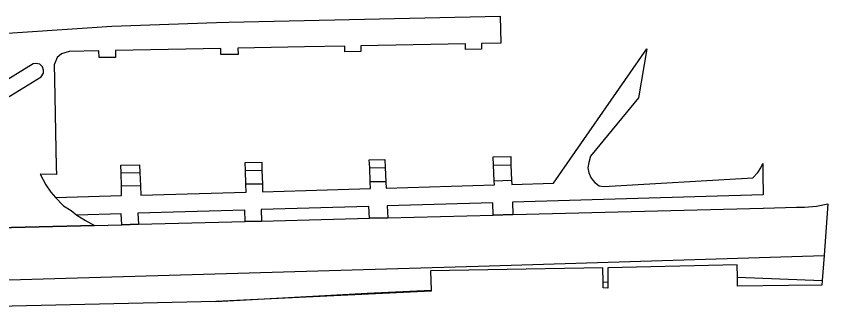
# Model space of a CAD drawing. Extents: x -263587 to -261993, y -1238795 to -1236748.
# Drawn here: x -262641 to -262523.4, y -1238361.2 to -1238319 of the extents above; entities that cross this region are included whole.
import ezdxf

# ---------------------------------------------------------------- set-up
doc = ezdxf.new("R2010")
doc.units = 0
doc.layers.add('Vrstva 1', color=7, linetype='Continuous')

msp = doc.modelspace()

# ---------------------------------------------------------------- linework, layer by layer
at = {"layer": 'Vrstva 1'}
for p, q in [((-262610.15, -1238319.86), (-262570.87, -1238319)), ((-262570.87, -1238319), (-262570.74, -1238322.89)), ((-262629.94, -1238320.63), (-262627.12, -1238320.45)), ((-262627.12, -1238320.45), (-262611.95, -1238319.9)), ((-262611.95, -1238319.9), (-262610.15, -1238319.86)), ((-262651.42, -1238322.03), (-262629.94, -1238320.63)), ((-262570.74, -1238322.89), (-262573.57, -1238322.95)), ((-262573.57, -1238322.95), (-262573.55, -1238323.78)), ((-262633.26, -1238324.08), (-262634.4, -1238324.45)), ((-262628.96, -1238324), (-262633.26, -1238324.08)), ((-262628.93, -1238324.97), (-262628.96, -1238324)), ((-262611.31, -1238323.67), (-262626.58, -1238323.95)), ((-262626.58, -1238323.95), (-262626.55, -1238324.96)), ((-262611.29, -1238324.52), (-262611.31, -1238323.67)), ((-262599.2, -1238323.43), (-262608.85, -1238323.62)), ((-262608.85, -1238323.62), (-262608.82, -1238324.52)), ((-262593.37, -1238323.32), (-262599.2, -1238323.43)), ((-262593.35, -1238324.14), (-262593.37, -1238323.32)), ((-262591.03, -1238324.1), (-262593.35, -1238324.14)), ((-262575.88, -1238322.99), (-262591.05, -1238323.28)), ((-262591.05, -1238323.28), (-262591.03, -1238324.1)), ((-262575.86, -1238323.83), (-262575.88, -1238322.99)), ((-262573.55, -1238323.78), (-262575.86, -1238323.83)), ((-262563.1, -1238343.13), (-262549.59, -1238323.73)), ((-262549.59, -1238323.73), (-262550.81, -1238330.79)), ((-262635, -1238324.98), (-262635.47, -1238326.02)), ((-262634.4, -1238324.45), (-262635, -1238324.98)), ((-262626.55, -1238324.96), (-262628.93, -1238324.97)), ((-262608.82, -1238324.52), (-262611.29, -1238324.52)), ((-262638.5, -1238325.9), (-262667.52, -1238343.48)), ((-262638.11, -1238325.82), (-262638.5, -1238325.9)), ((-262637.54, -1238325.92), (-262638.11, -1238325.82)), ((-262637.13, -1238326.33), (-262637.54, -1238325.92)), ((-262636.98, -1238326.82), (-262637.13, -1238326.33)), ((-262635.47, -1238326.02), (-262635.4, -1238328.11)), ((-262637.33, -1238327.77), (-262636.98, -1238327.23)), ((-262636.98, -1238327.23), (-262636.98, -1238326.82)), ((-262646.33, -1238333.24), (-262637.33, -1238327.77)), ((-262635.4, -1238328.11), (-262635.17, -1238340.77)), ((-262550.81, -1238330.79), (-262557.76, -1238339.26)), ((-262571.85, -1238339.34), (-262569.31, -1238339.28)), ((-262571.79, -1238340.53), (-262571.85, -1238339.34)), ((-262569.31, -1238339.28), (-262569.28, -1238340.48)), ((-262557.76, -1238339.26), (-262558.01, -1238340.14)), ((-262625.81, -1238340.56), (-262623.08, -1238340.5)), ((-262625.77, -1238341.67), (-262625.81, -1238340.56)), ((-262623.08, -1238340.5), (-262623.03, -1238341.62)), ((-262607.79, -1238340.15), (-262605.39, -1238340.1)), ((-262607.75, -1238341.29), (-262607.79, -1238340.15)), ((-262605.39, -1238340.1), (-262605.35, -1238341.24)), ((-262589.81, -1238339.75), (-262587.56, -1238339.7)), ((-262589.75, -1238340.9), (-262589.81, -1238339.75)), ((-262587.56, -1238339.7), (-262587.49, -1238340.86)), ((-262571.79, -1238340.53), (-262569.28, -1238340.48)), ((-262571.7, -1238342.8), (-262571.79, -1238340.53)), ((-262569.28, -1238340.48), (-262569.21, -1238342.72)), ((-262558.01, -1238340.14), (-262558.15, -1238340.92)), ((-262533.11, -1238340.91), (-262532.82, -1238340.28)), ((-262532.82, -1238340.28), (-262532.8, -1238341.78)), ((-262635.17, -1238340.77), (-262635.14, -1238341.87)), ((-262625.77, -1238341.67), (-262623.03, -1238341.62)), ((-262625.72, -1238343.59), (-262625.77, -1238341.67)), ((-262623.03, -1238341.62), (-262622.95, -1238343.55)), ((-262607.75, -1238341.29), (-262605.35, -1238341.24)), ((-262607.69, -1238343.31), (-262607.75, -1238341.29)), ((-262605.35, -1238341.24), (-262605.29, -1238343.28)), ((-262589.75, -1238340.9), (-262587.49, -1238340.86)), ((-262589.68, -1238342.94), (-262589.75, -1238340.9)), ((-262587.49, -1238340.86), (-262587.41, -1238342.94)), ((-262558.15, -1238340.92), (-262557.99, -1238341.65)), ((-262557.99, -1238341.65), (-262557.66, -1238342.43)), ((-262534.23, -1238342.39), (-262533.51, -1238341.61)), ((-262533.51, -1238341.61), (-262533.11, -1238340.91)), ((-262635.14, -1238341.87), (-262637.46, -1238341.86)), ((-262637.46, -1238341.86), (-262636.68, -1238343.37)), ((-262589.64, -1238343.92), (-262589.68, -1238342.94)), ((-262587.41, -1238342.94), (-262589.68, -1238342.94)), ((-262587.41, -1238342.94), (-262587.37, -1238343.85)), ((-262571.7, -1238342.8), (-262569.21, -1238342.72)), ((-262571.68, -1238343.39), (-262571.7, -1238342.8)), ((-262569.21, -1238342.72), (-262569.18, -1238343.32)), ((-262557.66, -1238342.43), (-262557.16, -1238343.02)), ((-262555.85, -1238343.62), (-262534.23, -1238342.39)), ((-262532.8, -1238341.78), (-262532.75, -1238344.84)), ((-262636.68, -1238343.37), (-262635.92, -1238344.45)), ((-262622.95, -1238343.55), (-262625.72, -1238343.59)), ((-262625.68, -1238344.94), (-262625.72, -1238343.59)), ((-262622.95, -1238343.55), (-262622.9, -1238344.86)), ((-262605.29, -1238343.28), (-262607.69, -1238343.31)), ((-262607.66, -1238344.44), (-262607.69, -1238343.31)), ((-262605.29, -1238343.28), (-262605.27, -1238344.38)), ((-262598.99, -1238344.2), (-262589.64, -1238343.92)), ((-262587.37, -1238343.85), (-262571.68, -1238343.39)), ((-262569.18, -1238343.32), (-262563.1, -1238343.13)), ((-262557.16, -1238343.02), (-262556.51, -1238343.54)), ((-262556.51, -1238343.54), (-262555.85, -1238343.62)), ((-262635.92, -1238344.45), (-262635.28, -1238345.21)), ((-262635.28, -1238345.21), (-262625.68, -1238344.94)), ((-262635.28, -1238345.21), (-262634.08, -1238346.4)), ((-262622.9, -1238344.86), (-262607.66, -1238344.44)), ((-262605.27, -1238344.38), (-262598.99, -1238344.2)), ((-262532.75, -1238344.84), (-262569.06, -1238345.9)), ((-262634.08, -1238346.4), (-262632.99, -1238347.11)), ((-262571.91, -1238345.99), (-262587.2, -1238346.43)), ((-262587.2, -1238346.43), (-262587.12, -1238348.15)), ((-262571.88, -1238347.76), (-262571.91, -1238345.99)), ((-262569.06, -1238345.9), (-262569.02, -1238347.69)), ((-262525.01, -1238346.49), (-262523.39, -1238346.14)), ((-262523.39, -1238346.14), (-262523.92, -1238353.62)), ((-262632.99, -1238347.11), (-262632.17, -1238347.75)), ((-262625.76, -1238347.56), (-262632.17, -1238347.75)), ((-262625.66, -1238349.15), (-262625.76, -1238347.56)), ((-262607.82, -1238347.04), (-262623.32, -1238347.49)), ((-262623.32, -1238347.49), (-262623.24, -1238349.09)), ((-262607.78, -1238348.69), (-262607.82, -1238347.04)), ((-262589.86, -1238346.51), (-262605.45, -1238346.97)), ((-262605.45, -1238346.97), (-262605.4, -1238348.63)), ((-262589.78, -1238348.22), (-262589.86, -1238346.51)), ((-262569.02, -1238347.69), (-262532.73, -1238346.75)), ((-262532.73, -1238346.75), (-262532.71, -1238346.75)), ((-262532.71, -1238346.75), (-262527.93, -1238346.63)), ((-262527.93, -1238346.63), (-262526.75, -1238346.6)), ((-262526.75, -1238346.6), (-262525.01, -1238346.49)), ((-262632.17, -1238347.75), (-262630.9, -1238348.52)), ((-262630.9, -1238348.52), (-262629.63, -1238349.26)), ((-262623.24, -1238349.09), (-262607.78, -1238348.69)), ((-262605.4, -1238348.63), (-262607.78, -1238348.69)), ((-262607.78, -1238348.69), (-262605.4, -1238348.63)), ((-262605.4, -1238348.63), (-262589.78, -1238348.22)), ((-262587.12, -1238348.15), (-262589.78, -1238348.22)), ((-262589.78, -1238348.22), (-262587.12, -1238348.15)), ((-262587.12, -1238348.15), (-262571.88, -1238347.76)), ((-262569.02, -1238347.69), (-262571.88, -1238347.76)), ((-262571.88, -1238347.76), (-262569.02, -1238347.69)), ((-262629.63, -1238349.26), (-262651.21, -1238349.82)), ((-262651.21, -1238349.82), (-262629.63, -1238349.26)), ((-262629.63, -1238349.26), (-262625.66, -1238349.15)), ((-262623.24, -1238349.09), (-262625.66, -1238349.15)), ((-262625.66, -1238349.15), (-262623.24, -1238349.09)), ((-262572.39, -1238355.1), (-262523.92, -1238353.62)), ((-262523.92, -1238353.62), (-262524.19, -1238357.21)), ((-262650.98, -1238357.37), (-262572.39, -1238355.1)), ((-262555.99, -1238355.39), (-262580.92, -1238355.8)), ((-262580.92, -1238355.8), (-262580.86, -1238358.61)), ((-262555.95, -1238357.46), (-262555.99, -1238355.39)), ((-262536.52, -1238354.95), (-262555.25, -1238355.38)), ((-262555.25, -1238355.38), (-262555.24, -1238357.43)), ((-262536.49, -1238356.72), (-262536.52, -1238354.95)), ((-262536.46, -1238358.05), (-262536.49, -1238356.72)), ((-262536.49, -1238356.72), (-262524.19, -1238357.21)), ((-262555.95, -1238357.46), (-262555.24, -1238357.43)), ((-262555.93, -1238358.28), (-262555.95, -1238357.46)), ((-262555.24, -1238357.43), (-262555.23, -1238358.33)), ((-262529.1, -1238357.96), (-262536.46, -1238358.05)), ((-262524.24, -1238357.9), (-262529.1, -1238357.96)), ((-262524.19, -1238357.21), (-262524.24, -1238357.9)), ((-262580.86, -1238358.78), (-262612.05, -1238360.28)), ((-262612.05, -1238360.28), (-262590.1, -1238359.03)), ((-262590.1, -1238359.03), (-262580.86, -1238358.61)), ((-262580.86, -1238358.61), (-262580.86, -1238358.78)), ((-262555.23, -1238358.33), (-262555.93, -1238358.28)), ((-262612.05, -1238360.28), (-262650.93, -1238361.16))]:
    msp.add_line(p, q, dxfattribs=at)

doc.saveas('drawing.dxf')
